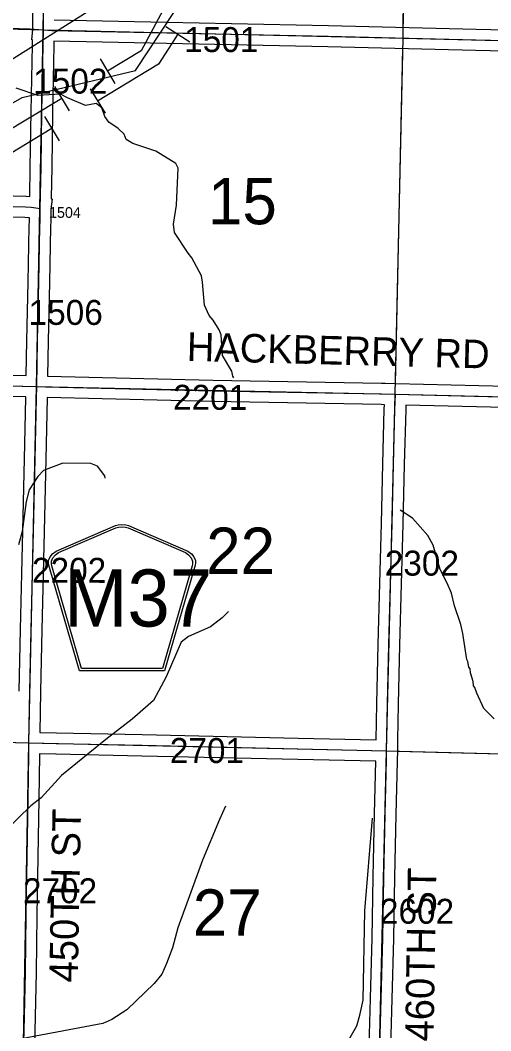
# Model space of a CAD drawing. Extents: x -132.8 to -73.3, y -60 to -26.
# Drawn here: x -95.138 to -93.817, y -49.84 to -47.005 of the extents above; entities that cross this region are included whole.
import ezdxf

# ---------------------------------------------------------------- set-up
doc = ezdxf.new("R2010")
doc.units = 0
for name, color, linetype in [('tdCoHydroRiver', 7, 'Continuous'), ('tdCoPipe', 7, 'Continuous'), ('tdCoPipe3', 7, 'Continuous'), ('tdCoPipe4', 7, 'Continuous'), ('tdCoSecRdNmbr', 7, 'Continuous'), ('tdCoSecRdTxt', 7, 'Continuous'), ('tdCoSecRteBand', 7, 'Continuous'), ('tdCoSecRteCL', 7, 'Continuous'), ('tdCoSectLine', 7, 'Continuous'), ('tdCoSectLinePart', 7, 'Continuous'), ('tdCoSectNmbr', 7, 'Continuous'), ('tdCoShieldCoRte', 7, 'Continuous'), ('tdCoSurfEarth', 7, 'Continuous'), ('tdCoSurfGravel', 7, 'Continuous'), ('tdCoSurfLNO', 7, 'Continuous')]:
    doc.layers.add(name, color=color, linetype=linetype)

msp = doc.modelspace()

# ---------------------------------------------------------------- linework, layer by layer
at = {"layer": 'tdCoHydroRiver'}
for points in [[(-94.5381, -48.0081), (-94.5412, -48.0033), (-94.544, -47.989), (-94.57, -47.9459), (-94.5735, -47.8874), (-94.5795, -47.8731), (-94.5963, -47.8459), (-94.6071, -47.8331), (-94.6207, -47.8044), (-94.6256, -47.7396), (-94.6284, -47.7222), (-94.6558, -47.6712), (-94.6666, -47.6583), (-94.7048, -47.6007), (-94.7075, -47.577), (-94.6985, -47.5236), (-94.6947, -47.4196), (-94.7008, -47.4068), (-94.7569, -47.3725), (-94.8211, -47.3507), (-94.8398, -47.3392), (-94.8458, -47.3249), (-94.8628, -47.3088), (-94.8893, -47.2909), (-94.9, -47.2749), (-94.909, -47.251), (-94.9245, -47.2381), (-94.9546, -47.2437), (-95.0047, -47.2222), (-95.025, -47.2123), (-95.0882, -47.2157), (-95.1493, -47.1955)], [(-94.899, -48.2892), (-94.9005, -48.2828), (-94.9204, -48.2556), (-94.9392, -48.2489), (-95.0181, -48.2472), (-95.0722, -48.2682), (-95.0883, -48.2852), (-95.1128, -48.3226), (-95.1214, -48.3555), (-95.1326, -48.4389), (-95.1428, -48.4765)], [(-93.8069, -48.9651), (-93.8362, -48.9361), (-93.8559, -48.8931), (-93.8618, -48.8772), (-93.8649, -48.8724), (-93.8662, -48.8598), (-93.8736, -48.836), (-93.8749, -48.8249), (-93.878, -48.8201), (-93.8808, -48.8043), (-93.8839, -48.7979), (-93.895, -48.7251), (-93.9007, -48.6997), (-93.9186, -48.6473), (-93.9273, -48.6124), (-93.9394, -48.5838), (-93.9591, -48.5455), (-93.9782, -48.4773), (-93.9934, -48.4501), (-94.0366, -48.4019), (-94.0708, -48.3791)], [(-94.5533, -48.664), (-94.5711, -48.681), (-94.6032, -48.7071), (-94.6653, -48.7342), (-94.6861, -48.7495), (-94.7276, -48.8465), (-94.7637, -48.9135), (-94.8232, -48.9659), (-94.897, -49.0227), (-95.0222, -49.1242), (-95.0787, -49.1862), (-95.1076, -49.2092), (-95.1784, -49.2771), (-95.1899, -49.2974), (-95.2495, -49.3545), (-95.2738, -49.384), (-95.3093, -49.4227), (-95.3236, -49.4287)], [(-94.5616, -49.2096), (-94.5781, -49.2471), (-94.6263, -49.3613), (-94.6949, -49.5507), (-94.7103, -49.6072), (-94.727, -49.651), (-94.7402, -49.6807), (-94.7613, -49.7071), (-94.8386, -49.7812), (-94.8802, -49.8087), (-94.9057, -49.8192), (-95.1291, -49.8618), (-95.1705, -49.8831), (-95.2149, -49.8932), (-95.2356, -49.9022), (-95.2612, -49.919), (-95.282, -49.9328)], [(-94.2187, -49.8715), (-94.1925, -49.8263), (-94.184, -49.7965), (-94.1752, -49.7541), (-94.17, -49.5034), (-94.1488, -49.2435)]]:
    msp.add_lwpolyline(points, dxfattribs=at)
at = {"layer": 'tdCoPipe'}
for points in [[(-106.6671, -54.5571), (-105.9708, -54.1237), (-105.1671, -53.5295), (-104.7705, -53.2433), (-104.207, -53.0398), (-103.8541, -52.8361), (-102.6036, -52.052), (-101.9951, -51.5911), (-101.0346, -50.8708), (-100.5591, -50.5484), (-99.9189, -50.1059), (-99.1723, -49.6596), (-98.159, -49.0099), (-97.0524, -48.2985), (-96.1735, -47.7494), (-95.252, -47.1714), (-94.4582, -46.6704), (-93.6194, -46.1166), (-93.0613, -45.7699), (-92.2048, -45.2362), (-91.3609, -44.7342), (-90.4726, -44.2091)], [(-104.0512, -52.9653), (-103.1005, -52.5469), (-102.2605, -52.0468), (-101.6377, -51.5722), (-101.3527, -51.3513), (-100.9553, -51.3392), (-100.4576, -50.8006), (-100.1432, -50.6121), (-99.4978, -50.3207), (-98.9211, -50.0559), (-98.2327, -49.6124), (-97.5744, -49.1683), (-97.1816, -48.87), (-97.0475, -48.4615), (-95.4651, -47.4116), (-95.1326, -47.2214), (-94.8143, -47.1462), (-94.7069, -46.9834)]]:
    msp.add_lwpolyline(points, dxfattribs=at)
at = {"layer": 'tdCoPipe3'}
for p, q in [((-94.9131, -47.1133), (-94.8719, -47.1821)), ((-95.0418, -47.1904), (-95.0006, -47.2592))]:
    msp.add_line(p, q, dxfattribs=at)
for points in [[(-94.6889, -46.9405), (-94.7374, -46.9771), (-94.798, -47.091), (-94.8925, -47.1477)], [(-95.0212, -47.2248), (-95.2786, -47.3789)]]:
    msp.add_lwpolyline(points, dxfattribs=at)
at = {"layer": 'tdCoPipe4'}
for p, q in [((-94.7288, -47.0222), (-94.6613, -47.0656)), ((-94.941, -47.1971), (-94.8996, -47.2658)), ((-95.0694, -47.2747), (-95.028, -47.3433))]:
    msp.add_line(p, q, dxfattribs=at)
for points in [[(-94.695, -47.0439), (-94.7492, -47.1281), (-94.9203, -47.2315)], [(-95.0487, -47.309), (-95.3055, -47.4641)]]:
    msp.add_lwpolyline(points, dxfattribs=at)
at = {"layer": 'tdCoSecRteBand'}
for points in [[(-95.1107, -47.4993), (-95.1093, -47.4168), (-95.1068, -47.2615), (-95.1068, -47.2614), (-95.1068, -47.2614), (-95.1031, -47.0748), (-95.1029, -47.0595), (-95.1048, -47.0594), (-95.1025, -47.0305), (-95.1011, -46.9314)], [(-96.0413, -47.0005), (-96.0441, -47.1061), (-96.0478, -47.2858), (-96.0478, -47.2858), (-96.0478, -47.2859), (-96.0515, -47.4588), (-96.0517, -47.4752), (-96.0517, -47.4756), (-95.869, -47.4801), (-95.8411, -47.4808), (-95.841, -47.4808), (-95.8409, -47.4808), (-95.7781, -47.4828), (-95.7302, -47.4823), (-95.7297, -47.4823), (-95.7293, -47.4823), (-95.6558, -47.4838), (-95.6556, -47.4838), (-95.6555, -47.4838), (-95.2963, -47.4941), (-95.1222, -47.4986), (-95.1216, -47.4986), (-95.1211, -47.4986), (-95.1107, -47.4993)], [(-95.0421, -47.0039), (-94.726, -47.0099), (-94.7259, -47.0099), (-94.7259, -47.0099), (-94.2727, -47.0195), (-94.2726, -47.0195), (-94.2725, -47.0195), (-93.858, -47.0299), (-93.3671, -47.0407), (-93.367, -47.0407), (-93.3669, -47.0407), (-93.1193, -47.0474), (-93.1191, -47.0474), (-93.1189, -47.0474), (-93.0951, -47.0484)], [(-93.3685, -47.1007), (-93.8594, -47.0899), (-93.8594, -47.0899), (-93.8595, -47.0899), (-94.274, -47.0795), (-94.7272, -47.0699), (-95.0429, -47.0639), (-95.0431, -47.0757), (-95.0431, -47.0758), (-95.0431, -47.0759), (-95.0468, -47.2625), (-95.0493, -47.4178), (-95.0493, -47.4178), (-95.0493, -47.4179), (-95.0508, -47.5031), (-95.0509, -47.5062), (-95.0478, -47.5066), (-95.0514, -47.5348), (-95.0519, -47.5631), (-95.052, -47.5685), (-95.0522, -47.5838), (-95.0522, -47.5839), (-95.0522, -47.584), (-95.0557, -47.7408), (-95.0589, -47.9047), (-95.0607, -48.0031), (-95.0607, -48.0033), (-94.597, -48.0143), (-94.1231, -48.0231), (-94.123, -48.0232), (-94.1229, -48.0232), (-94.1136, -48.0234), (-94.1136, -48.0233), (-94.0836, -48.0241), (-93.6174, -48.0355)], [(-95.1207, -48.0018), (-95.1189, -47.9036), (-95.1189, -47.9036), (-95.1189, -47.9036), (-95.1157, -47.7396), (-95.1157, -47.7395), (-95.1157, -47.7395), (-95.1122, -47.5827), (-95.112, -47.5675), (-95.1118, -47.5593), (-95.1243, -47.5585), (-95.2978, -47.5541)], [(-95.5227, -47.9921), (-95.1207, -48.0018)], [(-95.1403, -48.8868), (-95.1369, -48.7141), (-95.1369, -48.7141), (-95.1369, -48.7141), (-95.1334, -48.5575), (-95.1334, -48.5575), (-95.1334, -48.5574), (-95.1297, -48.3974), (-95.1297, -48.3974), (-95.1297, -48.3974), (-95.1258, -48.2351), (-95.1218, -48.0643), (-95.1218, -48.0618), (-95.5241, -48.0521)], [(-94.1384, -49.0238), (-94.1363, -48.9229), (-94.1331, -48.7567), (-94.1331, -48.7566), (-94.1331, -48.7564), (-94.1282, -48.5846), (-94.1237, -48.4168), (-94.12, -48.2494), (-94.12, -48.2493), (-94.12, -48.2492), (-94.1156, -48.096), (-94.1152, -48.0834), (-94.1243, -48.0831), (-94.5982, -48.0743), (-94.5983, -48.0743), (-94.5984, -48.0743), (-95.0618, -48.0633), (-95.0619, -48.0655), (-95.0619, -48.0656), (-95.0619, -48.0656), (-95.0658, -48.2365), (-95.0658, -48.2365), (-95.0658, -48.2366), (-95.0697, -48.3988), (-95.0734, -48.5588), (-95.0769, -48.7154), (-95.0803, -48.888), (-95.0826, -49.0028), (-95.0826, -49.003), (-95.0359, -49.0041), (-94.7951, -49.0091), (-94.795, -49.0091), (-94.795, -49.0091), (-94.3573, -49.0192), (-94.1384, -49.0238)], [(-93.6189, -48.0955), (-94.0551, -48.0848), (-94.0552, -48.0848), (-94.0556, -48.0977), (-94.0556, -48.0977), (-94.0556, -48.0978), (-94.06, -48.2508), (-94.0637, -48.4181), (-94.0637, -48.4182), (-94.0637, -48.4183), (-94.0682, -48.5862), (-94.0682, -48.5862), (-94.0682, -48.5863), (-94.0731, -48.758), (-94.0763, -48.9241), (-94.0763, -48.9241), (-94.0763, -48.9241), (-94.0784, -49.0251), (-94.0783, -49.0252), (-94.079, -49.0551), (-94.0795, -49.0807), (-94.0795, -49.0808), (-94.0795, -49.0808), (-94.0796, -49.0851), (-94.0796, -49.0851), (-94.0835, -49.2329), (-94.0867, -49.4094), (-94.0867, -49.4094), (-94.0867, -49.4094), (-94.0901, -49.5811), (-94.0901, -49.5812), (-94.0901, -49.5813), (-94.0946, -49.7512), (-94.0946, -49.7512), (-94.0946, -49.7512), (-94.099, -49.9191)], [(-94.159, -49.9175), (-94.1545, -49.7496), (-94.1501, -49.5798), (-94.1467, -49.4083), (-94.1435, -49.2317), (-94.1435, -49.2316), (-94.1434, -49.2315), (-94.1396, -49.0838), (-94.3586, -49.0792), (-94.3586, -49.0792), (-94.3586, -49.0792), (-94.7963, -49.0691), (-95.0372, -49.0641), (-95.0373, -49.0641), (-95.0373, -49.0641), (-95.0838, -49.063), (-95.0838, -49.0654), (-95.0858, -49.1902), (-95.0882, -49.3519), (-95.0907, -49.5154), (-95.0907, -49.5154), (-95.0907, -49.5154), (-95.0932, -49.6767), (-95.0932, -49.6768), (-95.0932, -49.6769), (-95.0969, -49.8397), (-95.0969, -49.8397), (-95.0969, -49.8398), (-95.1008, -49.996)]]:
    msp.add_lwpolyline(points, dxfattribs=at)
at = {"layer": 'tdCoSecRteCL'}
for points in [[(-95.0725, -47.0319), (-95.0711, -46.9318), (-95.0677, -46.7619), (-95.065, -46.6001), (-95.061, -46.422), (-95.0581, -46.2538), (-95.0553, -46.0906), (-95.0549, -46.0286), (-95.0512, -45.9202), (-95.0475, -45.7594), (-95.0423, -45.5836), (-95.0386, -45.4188), (-95.0339, -45.2603), (-95.0295, -45.0864), (-95.0288, -45.0598)], [(-95.0813, -47.5326), (-95.0793, -47.4173), (-95.0768, -47.262), (-95.0731, -47.0753), (-95.0725, -47.0319)], [(-95.0725, -47.0319), (-95.0489, -47.0337), (-94.7265, -47.0399), (-94.2733, -47.0495), (-93.8587, -47.0599), (-93.3677, -47.0707), (-93.1202, -47.0774), (-93.0657, -47.0797)], [(-96.0821, -47.5049), (-95.8698, -47.5101), (-95.8418, -47.5108), (-95.7784, -47.5128), (-95.7299, -47.5123), (-95.6564, -47.5138), (-95.2971, -47.5241), (-95.123, -47.5286), (-95.1072, -47.5295), (-95.0934, -47.531), (-95.0813, -47.5326)], [(-95.0913, -48.0326), (-95.0889, -47.9041), (-95.0857, -47.7401), (-95.0822, -47.5833), (-95.082, -47.568), (-95.0813, -47.5326)], [(-95.9769, -48.0033), (-95.9651, -48.0075), (-95.9498, -48.01), (-95.9333, -48.0115), (-95.9049, -48.0125), (-95.5234, -48.0221), (-95.0913, -48.0326)], [(-95.1132, -49.0323), (-95.1103, -48.8874), (-95.1069, -48.7147), (-95.1034, -48.5581), (-95.0997, -48.3981), (-95.0958, -48.2358), (-95.0918, -48.0649), (-95.0913, -48.0326)], [(-95.0913, -48.0326), (-95.0664, -48.0332), (-94.5976, -48.0443), (-94.1237, -48.0531), (-94.0844, -48.0541)], [(-94.109, -49.0545), (-94.1063, -48.9235), (-94.1031, -48.7573), (-94.0982, -48.5854), (-94.0937, -48.4175), (-94.09, -48.25), (-94.0856, -48.0969), (-94.0844, -48.0541)], [(-94.0844, -48.0541), (-93.6181, -48.0655), (-93.2285, -48.0758), (-93.0827, -48.0796)], [(-96.1166, -49.0072), (-96.0174, -49.0095), (-95.7651, -49.0154), (-95.2963, -49.0277), (-95.1132, -49.0323)], [(-95.1313, -50.0323), (-95.1308, -49.9954), (-95.1269, -49.839), (-95.1232, -49.6763), (-95.1207, -49.515), (-95.1182, -49.3515), (-95.1158, -49.1897), (-95.1138, -49.0649), (-95.1132, -49.0323)], [(-95.1132, -49.0323), (-95.0366, -49.0341), (-94.7957, -49.0391), (-94.3579, -49.0492), (-94.109, -49.0545), (-94.109, -49.0545)], [(-94.1324, -50.0551), (-94.1314, -50.0167), (-94.129, -49.9183), (-94.1246, -49.7504), (-94.1201, -49.5805), (-94.1167, -49.4088), (-94.1135, -49.2323), (-94.1095, -49.0801), (-94.109, -49.0545)]]:
    msp.add_lwpolyline(points, dxfattribs=at)
at = {"layer": 'tdCoSectLine'}
for points in [[(-95.0729, -47.0319), (-95.0553, -46.0286)], [(-94.0628, -47.0548), (-94.0506, -46.0565)], [(-96.0718, -47.0044), (-95.0729, -47.0319)], [(-95.0916, -48.0326), (-95.0729, -47.0319)], [(-95.0729, -47.0319), (-94.0628, -47.0548)], [(-94.0848, -48.0541), (-94.0628, -47.0548)], [(-94.0628, -47.0548), (-93.0661, -47.0797)], [(-96.0899, -48.0091), (-95.0916, -48.0326)], [(-95.1135, -49.0323), (-95.0916, -48.0326)], [(-95.0916, -48.0326), (-94.0848, -48.0541)], [(-94.1094, -49.0545), (-94.0848, -48.0541)], [(-94.0848, -48.0541), (-93.0831, -48.0796)], [(-96.117, -49.0072), (-95.1135, -49.0323)], [(-95.1317, -50.0323), (-95.1135, -49.0323)], [(-95.1135, -49.0323), (-94.1094, -49.0545)], [(-94.1328, -50.0551), (-94.1094, -49.0545)], [(-94.1094, -49.0545), (-93.0989, -49.081)]]:
    msp.add_lwpolyline(points, dxfattribs=at)
at = {"layer": 'tdCoSectLinePart'}
for points in [[(-94.0624, -47.0245), (-94.0506, -46.0565)], [(-96.0415, -47.0052), (-95.1026, -47.031)], [(-94.0841, -48.0242), (-94.0635, -47.0844)], [(-94.0796, -49.0552), (-93.0989, -49.081)]]:
    msp.add_lwpolyline(points, dxfattribs=at)
at = {"layer": 'tdCoShieldCoRte'}
for points in [[(-94.9717, -48.83), (-95.0537, -48.5471), (-95.0575, -48.534), (-95.0583, -48.5281), (-95.0583, -48.5203), (-95.054, -48.51), (-95.0467, -48.5015), (-95.0372, -48.4948), (-94.8699, -48.4225), (-94.8624, -48.4208), (-94.852, -48.4199), (-94.8415, -48.4208), (-94.834, -48.4225), (-94.6667, -48.4948), (-94.6572, -48.5015), (-94.6499, -48.51), (-94.6456, -48.5203), (-94.6456, -48.5281), (-94.6464, -48.534), (-94.6503, -48.5471), (-94.7322, -48.83)], [(-94.9659, -48.8237), (-95.0456, -48.5484), (-95.0493, -48.5358), (-95.05, -48.5301), (-95.05, -48.5226), (-95.0459, -48.5127), (-95.039, -48.5046), (-95.0298, -48.4982), (-94.8692, -48.4287), (-94.862, -48.4272), (-94.852, -48.4263), (-94.8419, -48.4272), (-94.8347, -48.4287), (-94.6741, -48.4982), (-94.665, -48.5046), (-94.658, -48.5127), (-94.6539, -48.5226), (-94.6539, -48.5301), (-94.6546, -48.5358), (-94.6583, -48.5484), (-94.7381, -48.8237)]]:
    msp.add_lwpolyline(points, close=True, dxfattribs=at)
at = {"layer": 'tdCoSurfEarth'}
for points in [[(-95.8698, -47.5101), (-95.8418, -47.5108), (-95.7784, -47.5128), (-95.7299, -47.5123), (-95.6564, -47.5138), (-95.2971, -47.5241), (-95.123, -47.5286), (-95.1072, -47.5295), (-95.0934, -47.531), (-95.0813, -47.5326)], [(-94.1314, -50.0167), (-94.129, -49.9183), (-94.1246, -49.7504), (-94.1201, -49.5805), (-94.1167, -49.4088), (-94.1135, -49.2323), (-94.1095, -49.0801), (-94.109, -49.0545)]]:
    msp.add_lwpolyline(points, dxfattribs=at)
at = {"layer": 'tdCoSurfGravel'}
msp.add_line((-94.109, -49.0545), (-94.109, -49.0545), dxfattribs=at)
for points in [[(-95.0725, -47.0319), (-95.0711, -46.9318), (-95.0677, -46.7619), (-95.065, -46.6001), (-95.061, -46.422), (-95.0581, -46.2538), (-95.0553, -46.0906), (-95.0549, -46.0286)], [(-95.082, -47.568), (-95.0813, -47.5326), (-95.0793, -47.4173), (-95.0768, -47.262), (-95.0731, -47.0753), (-95.0725, -47.0319), (-95.0725, -47.0319)], [(-95.0725, -47.0319), (-95.0489, -47.0337), (-94.7265, -47.0399), (-94.2733, -47.0495), (-93.8587, -47.0599), (-93.3677, -47.0707), (-93.1202, -47.0774), (-93.0657, -47.0797), (-92.8649, -47.088), (-92.4977, -47.1025), (-92.0626, -47.1218)], [(-95.0913, -48.0326), (-95.0889, -47.9041), (-95.0857, -47.7401), (-95.0822, -47.5833), (-95.082, -47.568)], [(-95.9769, -48.0033), (-95.9651, -48.0075), (-95.9498, -48.01), (-95.9333, -48.0115), (-95.9049, -48.0125), (-95.5234, -48.0221), (-95.0913, -48.0326), (-95.0664, -48.0332), (-94.5976, -48.0443), (-94.1237, -48.0531), (-94.0844, -48.0541)], [(-95.1313, -50.0323), (-95.1308, -49.9954), (-95.1269, -49.839), (-95.1232, -49.6763), (-95.1207, -49.515), (-95.1182, -49.3515), (-95.1158, -49.1897), (-95.1138, -49.0649), (-95.1132, -49.0323), (-95.1103, -48.8874), (-95.1069, -48.7147), (-95.1034, -48.5581), (-95.0997, -48.3981), (-95.0958, -48.2358), (-95.0918, -48.0649), (-95.0913, -48.0326), (-95.0913, -48.0326)], [(-94.109, -49.0545), (-94.1063, -48.9235), (-94.1031, -48.7573), (-94.0982, -48.5854), (-94.0937, -48.4175), (-94.09, -48.25), (-94.0856, -48.0969), (-94.0844, -48.0541)], [(-94.0844, -48.0541), (-93.6181, -48.0655), (-93.2285, -48.0758), (-93.0827, -48.0796)], [(-97.1195, -48.9881), (-96.7542, -48.9954), (-96.5121, -48.9991), (-96.2763, -49.0036), (-96.1166, -49.0072), (-96.0174, -49.0095), (-95.7651, -49.0154), (-95.2963, -49.0277), (-95.1132, -49.0323), (-95.0366, -49.0341), (-94.7957, -49.0391), (-94.3579, -49.0492), (-94.109, -49.0545)]]:
    msp.add_lwpolyline(points, dxfattribs=at)
at = {"layer": 'tdCoSurfLNO'}
for p, q in [((-95.5773, -47.0143), (-95.111, -47.0288)), ((-95.111, -47.0288), (-95.0725, -47.0319))]:
    msp.add_line(p, q, dxfattribs=at)

# ---------------------------------------------------------------- texts
at = {"layer": 'tdCoSecRdNmbr'}
for s, height, rotation, p in [('1501', 0.07, 359.9286, (-94.6773, -47.094)), ('1502', 0.07, 359.9283, (-95.1012, -47.2106)), ('1504', 0.03, 359.9283, (-95.0568, -47.5592)), ('1506', 0.07, 359.9283, (-95.1142, -47.8594)), ('2201', 0.07, 359.9285, (-94.7087, -48.0977)), ('2302', 0.07, 359.929, (-94.1143, -48.5629)), ('2202', 0.07, 359.9283, (-95.1046, -48.583)), ('2701', 0.07, 359.9285, (-94.7177, -49.0886)), ('2702', 0.07, 359.9282, (-95.1301, -49.482)), ('2602', 0.07, 359.929, (-94.1279, -49.5395))]:
    msp.add_text(s, height=height, rotation=rotation, dxfattribs=at).set_placement(p)
at = {"layer": 'tdCoSecRdTxt'}
for s, rotation, p in [('HACKBERRY RD', 358.529, (-94.6707, -47.9603)), ('450TH ST', 88.8974, (-94.9763, -49.7049)), ('460TH ST', 89.0787, (-93.9773, -49.8705))]:
    msp.add_text(s, height=0.08, rotation=rotation, dxfattribs=at).set_placement(p)
at = {"layer": 'tdCoSectNmbr'}
for s, rotation, p in [('15', 359.9286, (-94.6107, -47.5771)), ('22', 359.9285, (-94.6157, -48.5582)), ('27', 359.9285, (-94.6534, -49.5732))]:
    msp.add_text(s, height=0.13, rotation=rotation, dxfattribs=at).set_placement(p)
at = {"layer": 'tdCoShieldCoRte'}
msp.add_text('M37', height=0.16, dxfattribs=at).set_placement((-95.0149, -48.7058))

doc.saveas('drawing.dxf')
